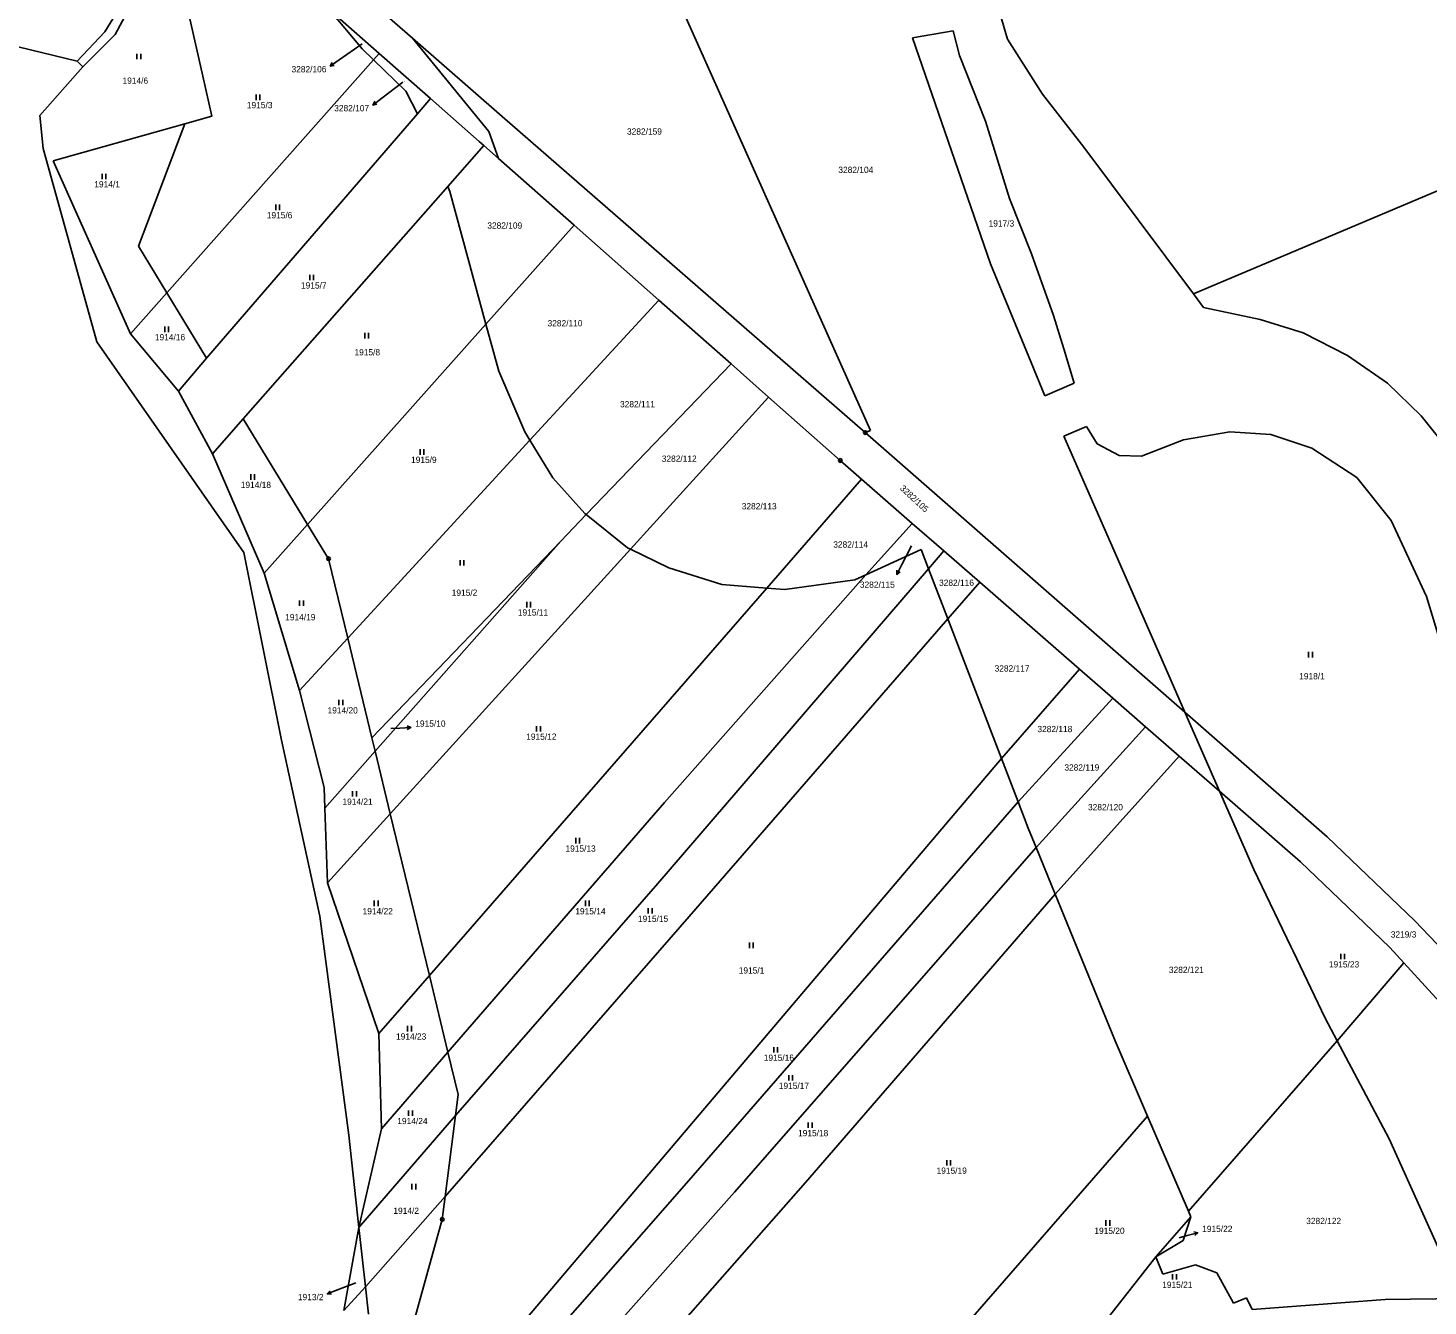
# Model space of a CAD drawing. Extents: x -736345 to -729997, y -1130177 to -1122501.
# Drawn here: x -732053.9 to -731673.6, y -1127962.5 to -1127615.3 of the extents above; entities that cross this region are included whole.
import ezdxf

# ---------------------------------------------------------------- set-up
doc = ezdxf.new("R2010")
doc.units = 0
for name, color, linetype in [('Vrstva 1', 7, 'Continuous'), ('Vrstva 16', 7, 'Continuous'), ('Vrstva 18', 7, 'Continuous'), ('Vrstva 25', 7, 'Continuous')]:
    doc.layers.add(name, color=color, linetype=linetype)

msp = doc.modelspace()

# ---------------------------------------------------------------- linework, layer by layer
at = {"layer": 'Vrstva 1'}
for points in [[(-732013.87, -1127595.53), (-732006.41, -1127628.45)], [(-731827.81, -1127718.57), (-731883.88, -1127592.96)], [(-732018.9, -1127595.88), (-732030.22, -1127617.08)], [(-731966.67, -1127603.08), (-731949.51, -1127618.07)], [(-731787.86, -1127618.39), (-731792.91, -1127600.95)], [(-731963.14, -1127620.97), (-731972.1, -1127610.29)], [(-731972.1, -1127610.29), (-731958.55, -1127622.23)], [(-732033.05, -1127616.35), (-732030.19, -1127611.64)], [(-732075.32, -1127615.9), (-732040.57, -1127624.34)], [(-732040.57, -1127624.34), (-732033.05, -1127616.35)], [(-732030.22, -1127617.08), (-732039.02, -1127625.91)], [(-731928.79, -1127643.44), (-731949.51, -1127618.07)], [(-731949.51, -1127618.07), (-731925.13, -1127639.35)], [(-731802.62, -1127616.07), (-731813.68, -1127618.03)], [(-731813.68, -1127618.03), (-731792.43, -1127679.39)], [(-731800.93, -1127622.84), (-731802.62, -1127616.07)], [(-731960.08, -1127623.95), (-731963.14, -1127620.97)], [(-731778.36, -1127633.31), (-731787.86, -1127618.39)], [(-732039.02, -1127625.91), (-732050.75, -1127639.06)], [(-732039.02, -1127625.91), (-732040.57, -1127624.34)], [(-731960.08, -1127623.95), (-732016.22, -1127687.3)], [(-731960.08, -1127623.95), (-731958.55, -1127622.23)], [(-731951.27, -1127632.54), (-731960.08, -1127623.95)], [(-731958.55, -1127622.23), (-731944.57, -1127634.53)], [(-731793.79, -1127640.65), (-731800.93, -1127622.84)], [(-732006.41, -1127628.45), (-732003.96, -1127639.27)], [(-731948.14, -1127638.67), (-731951.27, -1127632.54)], [(-731767.08, -1127647.74), (-731778.36, -1127633.31)], [(-731948.14, -1127638.67), (-731944.57, -1127634.53)], [(-731944.57, -1127634.53), (-731931.36, -1127646.17)], [(-732049.85, -1127648.08), (-732050.75, -1127639.06)], [(-732003.96, -1127639.27), (-732011.3, -1127641.34)], [(-732005.42, -1127705.06), (-731948.14, -1127638.67)], [(-731925.13, -1127639.35), (-731826.47, -1127725.21)], [(-731787.28, -1127661.69), (-731793.79, -1127640.65)], [(-732011.3, -1127641.34), (-732047.1, -1127651.43)], [(-732023.93, -1127674.61), (-732011.3, -1127641.34)], [(-731926.1, -1127650.8), (-731928.79, -1127643.44)], [(-732049.85, -1127648.08), (-732035.21, -1127700.55)], [(-731939.88, -1127658.35), (-731930.11, -1127647.26)], [(-731931.36, -1127646.17), (-731930.11, -1127647.26)], [(-731930.11, -1127647.26), (-731926.1, -1127650.8)], [(-731737.35, -1127687.55), (-731767.08, -1127647.74)], [(-731737.35, -1127687.55), (-731640.18, -1127646.49)], [(-732047.1, -1127651.43), (-732026.06, -1127698.4)], [(-731926.1, -1127650.8), (-731905.61, -1127668.9)], [(-731939.88, -1127658.35), (-731995.45, -1127721.45)], [(-731939.37, -1127659.74), (-731939.88, -1127658.35)], [(-731929.52, -1127695.75), (-731939.37, -1127659.74)], [(-731781.37, -1127676.67), (-731787.28, -1127661.69)], [(-731929.52, -1127695.75), (-731905.61, -1127668.9)], [(-731905.61, -1127668.9), (-731882.53, -1127689.29)], [(-732016.22, -1127687.3), (-732023.93, -1127674.61)], [(-731775.32, -1127693.47), (-731781.37, -1127676.67)], [(-731792.43, -1127679.39), (-731781.46, -1127706.19)], [(-732016.22, -1127687.3), (-732026.06, -1127698.4)], [(-732005.42, -1127705.06), (-732016.22, -1127687.3)], [(-731917.57, -1127727.32), (-731882.53, -1127689.29)], [(-731862.95, -1127706.59), (-731882.53, -1127689.29)], [(-731734.57, -1127691.28), (-731737.35, -1127687.55)], [(-731772.57, -1127702.44), (-731775.32, -1127693.47)], [(-731719.25, -1127694.48), (-731734.57, -1127691.28)], [(-731977.98, -1127750.17), (-731929.52, -1127695.75)], [(-731926.02, -1127708.55), (-731929.52, -1127695.75)], [(-731707.52, -1127698.16), (-731719.25, -1127694.48)], [(-731695.44, -1127704.32), (-731707.52, -1127698.16)], [(-732035.21, -1127700.55), (-731995.28, -1127757.84)], [(-732026.06, -1127698.4), (-732013.09, -1127713.95)], [(-732013.09, -1127713.95), (-732005.42, -1127705.06)], [(-731769.71, -1127711.78), (-731772.57, -1127702.44)], [(-731684.58, -1127711.78), (-731695.44, -1127704.32)], [(-731918.96, -1127725.05), (-731926.02, -1127708.55)], [(-731862.95, -1127706.59), (-731902.28, -1127747.5)], [(-731852.74, -1127715.59), (-731862.95, -1127706.59)], [(-731781.46, -1127706.19), (-731777.74, -1127715.26)], [(-731777.74, -1127715.26), (-731769.71, -1127711.78)], [(-731675.47, -1127720.69), (-731684.58, -1127711.78)], [(-732013.09, -1127713.95), (-732003.82, -1127730.96)], [(-731890.3, -1127756.93), (-731852.74, -1127715.59)], [(-731833.26, -1127732.81), (-731852.74, -1127715.59)], [(-731825.1, -1127724.63), (-731827.81, -1127718.57)], [(-731667.81, -1127730.28), (-731675.47, -1127720.69)], [(-731995.45, -1127721.45), (-732003.82, -1127730.96)], [(-731977.98, -1127750.17), (-731995.45, -1127721.45)], [(-731826.47, -1127725.21), (-731825.1, -1127724.63)], [(-731766.39, -1127723.6), (-731772.55, -1127726.18)], [(-731763.51, -1127728.31), (-731766.39, -1127723.6)], [(-731967.08, -1127781.05), (-731917.57, -1127727.32)], [(-731917.57, -1127727.32), (-731918.96, -1127725.05)], [(-731911.33, -1127737.5), (-731917.57, -1127727.32)], [(-731826.47, -1127725.21), (-731739.68, -1127801.18)], [(-731772.55, -1127726.18), (-731745.59, -1127787.71)], [(-731757.49, -1127731.46), (-731763.51, -1127728.31)], [(-731740.01, -1127727.17), (-731751.47, -1127731.6)], [(-731727.49, -1127725.01), (-731740.01, -1127727.17)], [(-731716.31, -1127725.73), (-731727.49, -1127725.01)], [(-731705.13, -1127729.45), (-731716.31, -1127725.73)], [(-732003.82, -1127730.96), (-731989.8, -1127763.44)], [(-731751.47, -1127731.6), (-731757.49, -1127731.46)], [(-731692.95, -1127737.47), (-731705.13, -1127729.45)], [(-731827.47, -1127737.86), (-731833.26, -1127732.81)], [(-731902.69, -1127747.17), (-731911.33, -1127737.5)], [(-731827.47, -1127737.86), (-731853.27, -1127767.48)], [(-731813.7, -1127749.89), (-731827.47, -1127737.86)], [(-731683.63, -1127749.07), (-731692.95, -1127737.47)], [(-731902.28, -1127747.5), (-731909.21, -1127754.72)], [(-731902.28, -1127747.5), (-731902.69, -1127747.17)], [(-731891.11, -1127756.54), (-731902.28, -1127747.5)], [(-731989.8, -1127763.44), (-731977.98, -1127750.17)], [(-731972.3, -1127759.51), (-731977.98, -1127750.17)], [(-731826.29, -1127763.85), (-731813.7, -1127749.89)], [(-731805.11, -1127757.37), (-731813.7, -1127749.89)], [(-731674, -1127769.79), (-731683.63, -1127749.07)], [(-731909.21, -1127754.72), (-731960.53, -1127808.11)], [(-731959.64, -1127811.78), (-731909.21, -1127754.72)], [(-731995.28, -1127757.84), (-731985.1, -1127808.79)], [(-731890.3, -1127756.93), (-731955.53, -1127828.74)], [(-731890.3, -1127756.93), (-731891.11, -1127756.54)], [(-731879.82, -1127761.96), (-731890.3, -1127756.93)], [(-731811.29, -1127757.03), (-731826.29, -1127763.85)], [(-731809.29, -1127762.23), (-731811.29, -1127757.03)], [(-731809.29, -1127762.23), (-731805.11, -1127757.37)], [(-731795.38, -1127765.86), (-731805.11, -1127757.37)], [(-731967.08, -1127781.05), (-731972.3, -1127759.51)], [(-731809.29, -1127762.23), (-731882.81, -1127847.69)], [(-731865.46, -1127766.5), (-731879.82, -1127761.96)], [(-731804.06, -1127775.84), (-731809.29, -1127762.23)], [(-731989.8, -1127763.44), (-731980.19, -1127795.28)], [(-731826.29, -1127763.85), (-731881.05, -1127825.69)], [(-731853.27, -1127767.48), (-731865.46, -1127766.5)], [(-731829.32, -1127765.23), (-731848.38, -1127767.87)], [(-731826.29, -1127763.85), (-731829.32, -1127765.23)], [(-731804.06, -1127775.84), (-731795.38, -1127765.86)], [(-731768.3, -1127789.47), (-731795.38, -1127765.86)], [(-731853.27, -1127767.48), (-731944.89, -1127872.67)], [(-731848.38, -1127767.87), (-731853.27, -1127767.48)], [(-731659.37, -1127818.14), (-731674, -1127769.79)], [(-731874.36, -1127856.66), (-731804.06, -1127775.84)], [(-731789.49, -1127813.79), (-731804.06, -1127775.84)], [(-731967.08, -1127781.05), (-731980.19, -1127795.28)], [(-731967.08, -1127781.05), (-731960.53, -1127808.11)], [(-731768.3, -1127789.47), (-731789.49, -1127813.79)], [(-731759.26, -1127797.37), (-731768.3, -1127789.47)], [(-731745.59, -1127787.71), (-731739.68, -1127801.18)], [(-731980.19, -1127795.28), (-731973.51, -1127821.61)], [(-731784.97, -1127825.56), (-731759.26, -1127797.37)], [(-731750.39, -1127805.12), (-731759.26, -1127797.37)], [(-731739.68, -1127801.18), (-731701.04, -1127835.01)], [(-731730.25, -1127822.67), (-731739.68, -1127801.18)], [(-731959.64, -1127811.78), (-731960.53, -1127808.11)], [(-731780.08, -1127837.97), (-731750.39, -1127805.12)], [(-731741.22, -1127813.1), (-731750.39, -1127805.12)], [(-731985.1, -1127808.79), (-731974.7, -1127856.6)], [(-731973.31, -1127827.25), (-731959.64, -1127811.78)], [(-731955.53, -1127828.74), (-731959.64, -1127811.78)], [(-731789.49, -1127813.79), (-731951.19, -1128004.32)], [(-731784.97, -1127825.56), (-731789.49, -1127813.79)], [(-731774.9, -1127850.61), (-731741.22, -1127813.1)], [(-731730.25, -1127822.67), (-731741.22, -1127813.1)], [(-731973.51, -1127821.61), (-731973.31, -1127827.25)], [(-731730.25, -1127822.67), (-731720.92, -1127843.93)], [(-731708.27, -1127841.85), (-731730.25, -1127822.67)], [(-731973.31, -1127827.25), (-731972.59, -1127847.52)], [(-731881.05, -1127825.69), (-731939.84, -1127893.53)], [(-731875.07, -1127929.12), (-731784.97, -1127825.56)], [(-731782.23, -1127832.72), (-731784.97, -1127825.56)], [(-731955.53, -1127828.74), (-731972.59, -1127847.52)], [(-731944.89, -1127872.67), (-731955.53, -1127828.74)], [(-731780.08, -1127837.97), (-731782.23, -1127832.72)], [(-731701.04, -1127835.01), (-731677.2, -1127857.82)], [(-731780.08, -1127837.97), (-731862.05, -1127931.51)], [(-731774.9, -1127850.61), (-731780.08, -1127837.97)], [(-731697.7, -1127851.96), (-731708.27, -1127841.85)], [(-731720.92, -1127843.93), (-731710.88, -1127864.84)], [(-731972.59, -1127847.52), (-731958.64, -1127888.45)], [(-731937.79, -1127910.73), (-731882.81, -1127847.69)], [(-731774.9, -1127850.61), (-731842.71, -1127928.95)], [(-731758.6, -1127890.4), (-731774.9, -1127850.61)], [(-731683.96, -1127865.09), (-731697.7, -1127851.96)], [(-731974.7, -1127856.6), (-731966.82, -1127916.06)], [(-731940.61, -1127932.72), (-731874.36, -1127856.66)], [(-731677.2, -1127857.82), (-731641.49, -1127895.17)], [(-731710.88, -1127864.84), (-731710.27, -1127866.11)], [(-731680.19, -1127869.21), (-731683.96, -1127865.09)], [(-731710.27, -1127866.11), (-731701.54, -1127884.29)], [(-731698.3, -1127890.42), (-731680.19, -1127869.21)], [(-731642.51, -1127910.45), (-731680.19, -1127869.21)], [(-731944.89, -1127872.67), (-731958.64, -1127888.45)], [(-731939.84, -1127893.53), (-731944.89, -1127872.67)], [(-731701.54, -1127884.29), (-731698.3, -1127890.42)], [(-731958.64, -1127888.45), (-731957.9, -1127914.37)], [(-731750.34, -1127909.64), (-731758.6, -1127890.4)], [(-731738.71, -1127936.72), (-731698.3, -1127890.42)], [(-731698.3, -1127890.42), (-731684.19, -1127917.08)], [(-731939.84, -1127893.53), (-731957.9, -1127914.37)], [(-731937.06, -1127905), (-731939.84, -1127893.53)], [(-731937.79, -1127910.73), (-731937.06, -1127905)], [(-731937.79, -1127910.73), (-731964.04, -1127941.13)], [(-731940.61, -1127932.72), (-731937.79, -1127910.73)], [(-731749.8, -1127910.91), (-731806.42, -1127975.94)], [(-731749.8, -1127910.91), (-731750.34, -1127909.64)], [(-731738.71, -1127936.72), (-731749.8, -1127910.91)], [(-731957.9, -1127914.37), (-731964.04, -1127941.13)], [(-731966.82, -1127916.06), (-731964.04, -1127941.13)], [(-731684.19, -1127917.08), (-731664.56, -1127960.46)], [(-731951.67, -1128016.43), (-731875.07, -1127929.12)], [(-731842.71, -1127928.95), (-731910.59, -1128005.94)], [(-731962.25, -1127957.23), (-731940.61, -1127932.72)], [(-731941.41, -1127938.93), (-731940.61, -1127932.72)], [(-731862.05, -1127931.51), (-731937.21, -1128016.1)], [(-731738.06, -1127938.24), (-731738.71, -1127936.72)], [(-731964.04, -1127941.13), (-731968.15, -1127963.69)], [(-731962.25, -1127957.23), (-731964.04, -1127941.13)], [(-731949.77, -1127969.06), (-731941.41, -1127938.93)], [(-731738.06, -1127938.24), (-731747.58, -1127949.08)], [(-731740.11, -1127944.69), (-731738.06, -1127938.24)], [(-731747.58, -1127949.08), (-731740.11, -1127944.69)], [(-731747.58, -1127949.08), (-731761.08, -1127966.3)], [(-731745.68, -1127953.77), (-731747.58, -1127949.08)], [(-731736.74, -1127951.28), (-731745.68, -1127953.77)], [(-731731.02, -1127953.48), (-731736.74, -1127951.28)], [(-731726.48, -1127961.68), (-731731.02, -1127953.48)], [(-731962.25, -1127957.23), (-731968.15, -1127963.69)], [(-731962.25, -1127957.23), (-731961.42, -1127964.69)], [(-731722.96, -1127960.21), (-731726.48, -1127961.68)], [(-731721.42, -1127963.39), (-731722.96, -1127960.21)], [(-731685.21, -1127960.74), (-731664.56, -1127960.46)], [(-731721.42, -1127963.39), (-731685.21, -1127960.74)]]:
    msp.add_lwpolyline(points, dxfattribs=at)
at = {"layer": 'Vrstva 16'}
for points in [[(-731963.13, -1127619.67), (-731969.36, -1127623.98)], [(-731952.15, -1127630.04), (-731957.85, -1127634.43)], [(-731813.93, -1127755.97), (-731816.55, -1127761.08)], [(-731955.4, -1127805.61), (-731952.92, -1127805.48)], [(-731741.23, -1127943.91), (-731739.06, -1127943.33)], [(-731964.89, -1127956.15), (-731969.83, -1127958.08)]]:
    msp.add_lwpolyline(points, dxfattribs=at)
at = {"layer": 'Vrstva 25'}
for points in [[(-732024.337, -1127623.835), (-732024.337, -1127622.335)], [(-732023.303, -1127623.835), (-732023.303, -1127622.335)], [(-731969.36, -1127623.98), (-731971.829, -1127625.683)], [(-731970.722, -1127625.527), (-731971.829, -1127625.683), (-731971.29, -1127624.704)], [(-731991.957, -1127634.895), (-731991.957, -1127633.395)], [(-731990.923, -1127634.895), (-731990.923, -1127633.395)], [(-731957.85, -1127634.43), (-731960.23, -1127636.256)], [(-731959.132, -1127636.044), (-731960.23, -1127636.256), (-731959.741, -1127635.25)], [(-732033.827, -1127656.405), (-732033.827, -1127654.905)], [(-732032.793, -1127656.405), (-732032.793, -1127654.905)], [(-731986.627, -1127664.815), (-731986.627, -1127663.315)], [(-731985.593, -1127664.815), (-731985.593, -1127663.315)], [(-731977.367, -1127683.865), (-731977.367, -1127682.365)], [(-731976.333, -1127683.865), (-731976.333, -1127682.365)], [(-732016.757, -1127697.935), (-732016.757, -1127696.435)], [(-732015.723, -1127697.935), (-732015.723, -1127696.435)], [(-731962.477, -1127699.635), (-731962.477, -1127698.135)], [(-731961.443, -1127699.635), (-731961.443, -1127698.135)], [(-731947.437, -1127731.245), (-731947.437, -1127729.745)], [(-731946.403, -1127731.245), (-731946.403, -1127729.745)], [(-731993.407, -1127738.045), (-731993.407, -1127736.545)], [(-731992.373, -1127738.045), (-731992.373, -1127736.545)], [(-731936.547, -1127761.375), (-731936.547, -1127759.875)], [(-731935.513, -1127761.375), (-731935.513, -1127759.875)], [(-731816.55, -1127761.08), (-731817.921, -1127763.748)], [(-731817.019, -1127763.087), (-731817.921, -1127763.748), (-731817.908, -1127762.63)], [(-731980.157, -1127772.305), (-731980.157, -1127770.805)], [(-731979.123, -1127772.305), (-731979.123, -1127770.805)], [(-731918.417, -1127772.695), (-731918.417, -1127771.195)], [(-731917.383, -1127772.695), (-731917.383, -1127771.195)], [(-731706.037, -1127786.305), (-731706.037, -1127784.805)], [(-731705.003, -1127786.305), (-731705.003, -1127784.805)], [(-731969.457, -1127799.295), (-731969.457, -1127797.795)], [(-731968.423, -1127799.295), (-731968.423, -1127797.795)], [(-731952.92, -1127805.48), (-731949.925, -1127805.323)], [(-731950.949, -1127804.877), (-731949.925, -1127805.323), (-731950.897, -1127805.874)], [(-731915.777, -1127806.435), (-731915.777, -1127804.935)], [(-731914.743, -1127806.435), (-731914.743, -1127804.935)], [(-731965.747, -1127824.085), (-731965.747, -1127822.585)], [(-731964.713, -1127824.085), (-731964.713, -1127822.585)], [(-731905.107, -1127836.835), (-731905.107, -1127835.335)], [(-731904.073, -1127836.835), (-731904.073, -1127835.335)], [(-731959.887, -1127853.845), (-731959.887, -1127852.345)], [(-731958.853, -1127853.845), (-731958.853, -1127852.345)], [(-731902.507, -1127853.855), (-731902.507, -1127852.355)], [(-731901.473, -1127853.855), (-731901.473, -1127852.355)], [(-731885.447, -1127855.895), (-731885.447, -1127854.395)], [(-731884.413, -1127855.895), (-731884.413, -1127854.395)], [(-731857.967, -1127865.225), (-731857.967, -1127863.725)], [(-731856.933, -1127865.225), (-731856.933, -1127863.725)], [(-731697.337, -1127868.275), (-731697.337, -1127866.775)], [(-731696.303, -1127868.275), (-731696.303, -1127866.775)], [(-731950.807, -1127887.875), (-731950.807, -1127886.375)], [(-731949.773, -1127887.875), (-731949.773, -1127886.375)], [(-731851.317, -1127893.635), (-731851.317, -1127892.135)], [(-731850.283, -1127893.635), (-731850.283, -1127892.135)], [(-731847.267, -1127901.255), (-731847.267, -1127899.755)], [(-731846.233, -1127901.255), (-731846.233, -1127899.755)], [(-731950.537, -1127910.835), (-731950.537, -1127909.335)], [(-731949.503, -1127910.835), (-731949.503, -1127909.335)], [(-731841.977, -1127914.105), (-731841.977, -1127912.605)], [(-731840.943, -1127914.105), (-731840.943, -1127912.605)], [(-731804.367, -1127924.315), (-731804.367, -1127922.815)], [(-731803.333, -1127924.315), (-731803.333, -1127922.815)], [(-731949.637, -1127930.785), (-731949.637, -1127929.285)], [(-731948.603, -1127930.785), (-731948.603, -1127929.285)], [(-731761.107, -1127940.645), (-731761.107, -1127939.145)], [(-731760.073, -1127940.645), (-731760.073, -1127939.145)], [(-731739.06, -1127943.33), (-731736.161, -1127942.559)], [(-731737.256, -1127942.333), (-731736.161, -1127942.559), (-731736.999, -1127943.299)], [(-731743.007, -1127955.305), (-731743.007, -1127953.805)], [(-731741.973, -1127955.305), (-731741.973, -1127953.805)], [(-731969.83, -1127958.08), (-731972.623, -1127959.174)], [(-731971.509, -1127959.275), (-731972.623, -1127959.174), (-731971.874, -1127958.344)]]:
    msp.add_lwpolyline(points, dxfattribs=at)
for centre, radius in [((-731826.47, -1127725.21), 0.5), ((-731826.47, -1127725.21), 0.032), ((-731833.26, -1127732.81), 0.5), ((-731833.26, -1127732.81), 0.032), ((-731972.3, -1127759.51), 0.5), ((-731972.3, -1127759.51), 0.032), ((-731941.41, -1127938.93), 0.5), ((-731941.41, -1127938.93), 0.032)]:
    msp.add_circle(centre, radius, dxfattribs=at)

# ---------------------------------------------------------------- texts
at = {"layer": 'Vrstva 16'}
for s, p in [('3282/106', (-731982.348, -1127627.38)), ('3282/107', (-731970.748, -1127637.96)), ('3282/115', (-731827.948, -1127767.39)), ('1915/10', (-731948.72, -1127805.12)), ('1915/22', (-731734.96, -1127942.36)), ('1913/2', (-731980.617, -1127960.88))]:
    msp.add_text(s, height=1.7, dxfattribs=at).set_placement(p)
at = {"layer": 'Vrstva 18'}
for s, height, p in [('3282/106', 0.1, (-731962.93, -1127619.47)), ('1914/6', 1.7, (-732028.25, -1127630.49)), ('3282/107', 0.1, (-731951.95, -1127629.84)), ('1915/3', 1.7, (-731994.48, -1127637.13)), ('3282/159', 1.7, (-731891.21, -1127644.3)), ('3282/104', 1.7, (-731833.79, -1127654.71)), ('1914/1', 1.7, (-732035.92, -1127658.64)), ('1915/6', 1.7, (-731989.07, -1127667.05)), ('1917/3', 1.7, (-731792.98, -1127669.26)), ('3282/109', 1.7, (-731929.16, -1127669.84)), ('1915/7', 1.7, (-731979.78, -1127686.1)), ('3282/110', 1.7, (-731912.79, -1127696.38)), ('1914/16', 1.7, (-732019.46, -1127700.17)), ('1915/8', 1.7, (-731965.25, -1127704.27)), ('3282/111', 1.7, (-731893.1, -1127718.35)), ('1915/9', 1.7, (-731949.88, -1127733.48)), ('3282/112', 1.7, (-731881.77, -1127733.17)), ('1914/18', 1.7, (-731996.14, -1127740.28)), ('3282/113', 1.7, (-731860.04, -1127746.09)), ('3282/114', 1.7, (-731835.18, -1127756.47)), ('3282/115', 0.1, (-731813.73, -1127755.77)), ('3282/116', 1.7, (-731806.44, -1127766.86)), ('1915/2', 1.7, (-731938.83, -1127769.56)), ('1915/11', 1.7, (-731920.86, -1127774.93)), ('1914/19', 1.7, (-731984.07, -1127776.22)), ('3282/117', 1.7, (-731791.35, -1127790.13)), ('1918/1', 1.7, (-731708.61, -1127792.26)), ('1914/20', 1.7, (-731972.56, -1127801.53)), ('1915/10', 0.1, (-731955.2, -1127805.41)), ('1915/12', 1.7, (-731918.59, -1127808.67)), ('3282/118', 1.7, (-731779.72, -1127806.6)), ('3282/119', 1.7, (-731772.39, -1127817.03)), ('1914/21', 1.7, (-731968.52, -1127826.32)), ('3282/120', 1.7, (-731765.97, -1127827.82)), ('1915/13', 1.7, (-731907.93, -1127839.07)), ('1914/22', 1.7, (-731963.03, -1127856.08)), ('1915/14', 1.7, (-731905.25, -1127856.09)), ('1915/15', 1.7, (-731888.24, -1127858.13)), ('3219/3', 1.7, (-731683.73, -1127862.38)), ('1915/23', 1.7, (-731700.53, -1127870.51)), ('1915/1', 1.7, (-731860.86, -1127872.16)), ('3282/121', 1.7, (-731744, -1127872)), ('1914/23', 1.7, (-731953.96, -1127890.11)), ('1915/16', 1.7, (-731854.06, -1127895.87)), ('1915/17', 1.7, (-731849.98, -1127903.49)), ('1914/24', 1.7, (-731953.61, -1127913.07)), ('1915/18', 1.7, (-731844.75, -1127916.34)), ('1915/19', 1.7, (-731807.11, -1127926.55)), ('1914/2', 1.7, (-731954.68, -1127937.43)), ('1915/20', 1.7, (-731764.25, -1127942.88)), ('3282/122', 1.7, (-731706.7, -1127940.22)), ('1915/22', 0.1, (-731741.03, -1127943.71)), ('1913/2', 0.1, (-731964.69, -1127955.95)), ('1915/21', 1.7, (-731745.82, -1127957.54))]:
    msp.add_text(s, height=height, dxfattribs=at).set_placement(p)
msp.add_text('3282/105', height=1.7, rotation=317.10252, dxfattribs=at).set_placement((-731817.198, -1127740.57))

doc.saveas('drawing.dxf')
